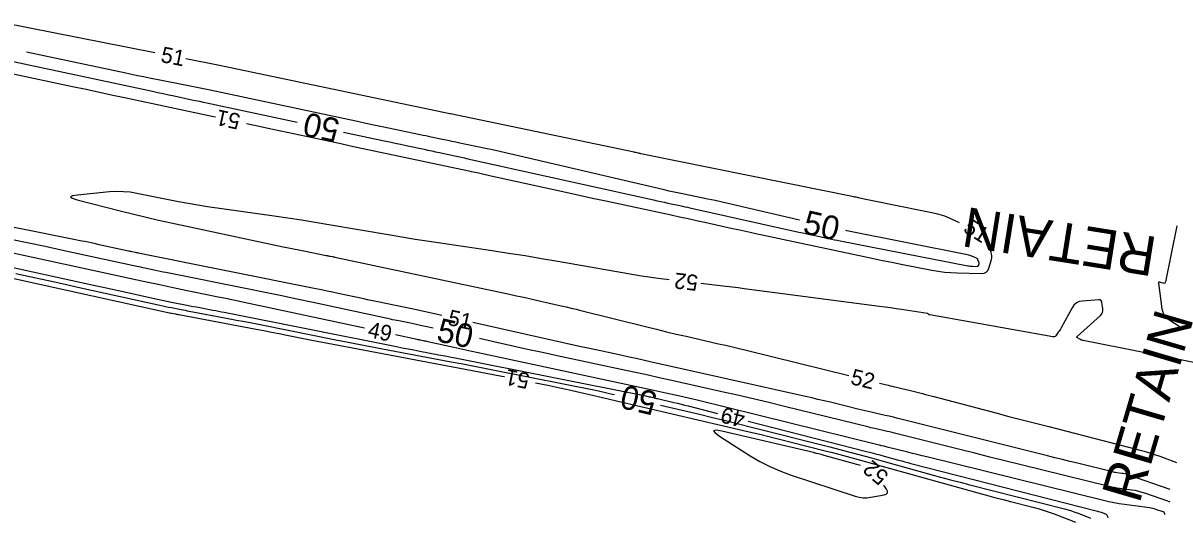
# Model space of a CAD drawing. Extents: x 2384780 to 2405861, y 547869 to 573706.
# Drawn here: x 2394351.1 to 2394496.1, y 555020.3 to 555082.6 of the extents above; entities that cross this region are included whole.
import ezdxf

# ---------------------------------------------------------------- set-up
doc = ezdxf.new("R2010")
doc.units = 0
for name, color, linetype in [('Breaklines', 7, 'Continuous'), ('Old_Level_60', 7, 'Continuous'), ('Old_Level_61', 7, 'Continuous')]:
    doc.layers.add(name, color=color, linetype=linetype)

msp = doc.modelspace()

# ---------------------------------------------------------------- linework, layer by layer
at = {"layer": 'Old_Level_60'}
for points in [[(2394367.78325, 555078.82025), (2394348.5975, 555082.59325)], [(2394469.49, 555057.3465), (2394467.9075, 555058.058), (2394467.62725, 555058.1745), (2394467.342, 555058.27475), (2394467.0515, 555058.3585), (2394466.75575, 555058.426), (2394465.781, 555058.62), (2394465.572, 555058.6615), (2394465.36325, 555058.7035), (2394465.1545, 555058.7455), (2394464.94575, 555058.78775), (2394458.2905, 555060.1395), (2394458.074, 555060.1845), (2394457.85775, 555060.231), (2394457.642, 555060.27925), (2394457.4265, 555060.329), (2394456.723, 555060.49475), (2394456.57225, 555060.52975), (2394456.42125, 555060.56325), (2394456.26975, 555060.59575), (2394456.118, 555060.627), (2394429.198, 555066.06075), (2394429.11275, 555066.07825), (2394429.028, 555066.09625), (2394428.94325, 555066.11525), (2394428.8585, 555066.13475), (2394428.58225, 555066.19925), (2394428.523, 555066.213), (2394428.46375, 555066.22625), (2394428.4045, 555066.23925), (2394428.345, 555066.25175), (2394405.13425, 555071.107), (2394405.127, 555071.1085), (2394405.11975, 555071.11), (2394405.11275, 555071.1115), (2394405.1055, 555071.113), (2394405.082, 555071.118), (2394405.077, 555071.119), (2394405.072, 555071.12025), (2394405.067, 555071.12125), (2394405.062, 555071.12225), (2394375.755, 555077.2525), (2394375.7535, 555077.25275), (2394375.75175, 555077.253), (2394375.75025, 555077.2535), (2394375.7485, 555077.25375), (2394375.74325, 555077.255), (2394375.742, 555077.25525), (2394375.741, 555077.2555), (2394375.73975, 555077.2555), (2394375.73875, 555077.25575), (2394371.70825, 555078.0485)], [(2394349.51875, 555076.2535), (2394357.40775, 555074.56825), (2394359.09825, 555074.20725), (2394360.78875, 555073.8465), (2394362.47925, 555073.48625), (2394364.17, 555073.126), (2394375.221, 555070.77275), (2394375.448, 555070.7245)], [(2394379.36025, 555069.8905), (2394380.3755, 555069.674), (2394382.09375, 555069.307), (2394387.706, 555068.10825), (2394388.9085, 555067.8515), (2394390.11125, 555067.59475), (2394391.314, 555067.3385), (2394392.51675, 555067.08225), (2394407.4925, 555063.89325), (2394407.75175, 555063.838), (2394408.011, 555063.78275), (2394408.27025, 555063.7275), (2394408.5295, 555063.67225), (2394409.37625, 555063.49125), (2394409.55775, 555063.45225), (2394409.739, 555063.413), (2394409.92025, 555063.37325), (2394410.1015, 555063.33325), (2394418.0145, 555061.57525), (2394419.71025, 555061.20025), (2394421.407, 555060.8285), (2394423.1045, 555060.4605), (2394424.80275, 555060.09575), (2394433.04175, 555058.33525), (2394434.107, 555058.1065), (2394435.172, 555057.8755), (2394436.23625, 555057.64225), (2394437.30025, 555057.407), (2394440.77475, 555056.63425), (2394441.51925, 555056.4695), (2394442.2645, 555056.30625), (2394443.00975, 555056.1445), (2394443.7555, 555055.9845), (2394457.42175, 555053.06475), (2394458.58975, 555052.818), (2394459.75875, 555052.5765), (2394460.92875, 555052.34025), (2394462.1, 555052.109), (2394465.97875, 555051.353), (2394466.77525, 555051.215), (2394467.5755, 555051.11075), (2394468.3795, 555051.04), (2394469.187, 555051.00325), (2394472.263, 555050.92775), (2394472.58275, 555050.962), (2394472.84025, 555051.0825), (2394473.036, 555051.289), (2394473.1695, 555051.58125), (2394473.50475, 555052.677), (2394473.55625, 555052.911), (2394473.567, 555053.1435), (2394473.5375, 555053.37425), (2394473.46725, 555053.60325), (2394472.80625, 555055.269), (2394472.79875, 555055.28375)], [(2394432.8055, 555050.1255), (2394431.728, 555050.251), (2394431.11825, 555050.32625), (2394430.50975, 555050.41025), (2394429.90275, 555050.503), (2394429.29675, 555050.60425), (2394418.7365, 555052.446), (2394416.6605, 555052.80125), (2394414.58225, 555053.143), (2394412.502, 555053.47175), (2394410.4195, 555053.787), (2394403.6135, 555054.795), (2394402.1555, 555055.015), (2394400.699, 555055.243), (2394399.24375, 555055.479), (2394397.78975, 555055.723), (2394389.7635, 555057.09275), (2394388.0425, 555057.38025), (2394386.31975, 555057.65575), (2394384.59525, 555057.919), (2394382.86875, 555058.1705), (2394374.465, 555059.36475), (2394373.22825, 555059.55025), (2394371.99475, 555059.755), (2394370.7645, 555059.97875), (2394369.5375, 555060.22175), (2394365.53525, 555061.0465), (2394364.67575, 555061.1905), (2394363.81275, 555061.2695), (2394362.9465, 555061.28325), (2394362.0765, 555061.23175), (2394358.03175, 555060.84125), (2394357.37875, 555060.74125), (2394357.1535, 555060.608), (2394357.35575, 555060.44175), (2394357.9855, 555060.2425)], [(2394357.9855, 555060.2425), (2394363.57925, 555058.812), (2394365.1415, 555058.42075), (2394366.70725, 555058.045), (2394368.2765, 555057.685), (2394369.8495, 555057.3405), (2394384.02, 555054.31075), (2394384.66925, 555054.17325), (2394385.319, 555054.03825), (2394385.9695, 555053.906), (2394386.62025, 555053.7765), (2394389.43925, 555053.221), (2394389.549, 555053.1995), (2394389.65875, 555053.17775), (2394389.7685, 555053.156), (2394389.87825, 555053.1345), (2394390.237, 555053.06375), (2394390.31375, 555053.0485), (2394390.3905, 555053.033), (2394390.46725, 555053.017), (2394390.544, 555053.001), (2394412.615, 555048.31425), (2394413.51425, 555048.1215), (2394414.41275, 555047.92525), (2394415.3105, 555047.72575), (2394416.2075, 555047.5225), (2394419.13625, 555046.8535), (2394419.7635, 555046.70875), (2394420.39, 555046.5605), (2394421.01575, 555046.40925), (2394421.64075, 555046.25475), (2394429.94925, 555044.1795), (2394431.19425, 555043.872), (2394432.44075, 555043.57075), (2394433.68875, 555043.276), (2394434.9385, 555042.98775), (2394439.023, 555042.0565), (2394439.898, 555041.855), (2394440.77175, 555041.64975), (2394441.64475, 555041.4405), (2394442.517, 555041.2275), (2394455.474, 555038.03175)], [(2394404.07475, 555045.61175), (2394400.47575, 555046.4175), (2394399.85625, 555046.55425), (2394399.236, 555046.68775), (2394398.615, 555046.81775), (2394397.99325, 555046.94425), (2394395.961, 555047.352), (2394395.5255, 555047.44), (2394395.0905, 555047.5295), (2394394.65575, 555047.6205), (2394394.2215, 555047.713), (2394390.95175, 555048.415), (2394390.25075, 555048.56425), (2394389.54925, 555048.711), (2394388.8475, 555048.8555), (2394388.145, 555048.99775), (2394365.902, 555053.461), (2394365.75925, 555053.49), (2394365.61675, 555053.51925), (2394365.47425, 555053.549), (2394365.33175, 555053.57925), (2394364.86675, 555053.67875), (2394364.767, 555053.70025), (2394364.66725, 555053.7215), (2394364.56775, 555053.74325), (2394364.46825, 555053.76475), (2394360.75975, 555054.571), (2394359.96475, 555054.74225), (2394359.16925, 555054.91025), (2394358.37275, 555055.07525), (2394357.576, 555055.23675), (2394336.5825, 555059.451)], [(2394496.96, 555056.954), (2394495.52525, 555049.88675), (2394495.48425, 555049.772), (2394495.41675, 555049.70225), (2394495.323, 555049.67775), (2394495.203, 555049.69825), (2394494.7675, 555049.83875), (2394494.68775, 555049.85275), (2394494.6345, 555049.83525), (2394494.608, 555049.786), (2394494.60825, 555049.70475), (2394495.06225, 555046.45175), (2394495.1605, 555046.0465), (2394495.335, 555045.69025), (2394495.586, 555045.383), (2394495.9135, 555045.12475), (2394497.38175, 555044.186)], [(2394341.00175, 555053.63075), (2394360.2675, 555049.41875), (2394361.24425, 555049.20475), (2394362.22075, 555048.9905), (2394363.19725, 555048.77575), (2394364.17375, 555048.56025), (2394367.56075, 555047.81225), (2394368.14575, 555047.68475), (2394368.73125, 555047.56025), (2394369.3175, 555047.43875), (2394369.90425, 555047.3205), (2394371.82225, 555046.93875), (2394372.2335, 555046.8575), (2394372.64475, 555046.77725), (2394373.05625, 555046.69825), (2394373.468, 555046.62025), (2394375.13225, 555046.3075), (2394375.48875, 555046.24), (2394375.845, 555046.1715), (2394376.20125, 555046.102), (2394376.557, 555046.03175), (2394398.33, 555041.6925), (2394399.065, 555041.547), (2394399.8005, 555041.4035), (2394400.53625, 555041.262), (2394401.2725, 555041.1225), (2394403.678, 555040.66975), (2394404.1935, 555040.572), (2394404.7085, 555040.47275), (2394405.22325, 555040.372), (2394405.73775, 555040.27), (2394429.82175, 555035.4555), (2394429.97, 555035.42525), (2394430.11825, 555035.39375), (2394430.266, 555035.361), (2394430.4135, 555035.32725), (2394430.895, 555035.21475), (2394430.99825, 555035.19075), (2394431.10125, 555035.1665), (2394431.2045, 555035.1425), (2394431.30775, 555035.1185), (2394433.394, 555034.63125), (2394433.84075, 555034.52575), (2394434.287, 555034.418), (2394434.73275, 555034.308), (2394435.178, 555034.1955), (2394438.89175, 555033.249)], [(2394394.29625, 555044.01), (2394379.6525, 555047.1535), (2394378.69125, 555047.35825), (2394377.72925, 555047.5595), (2394376.7665, 555047.75775), (2394375.80325, 555047.95275), (2394372.49075, 555048.6175), (2394371.89875, 555048.73725), (2394371.307, 555048.859), (2394370.716, 555048.9825), (2394370.12525, 555049.10775), (2394368.19575, 555049.5205), (2394367.7825, 555049.60925), (2394367.36925, 555049.698), (2394366.956, 555049.7875), (2394366.54275, 555049.877), (2394346.51375, 555054.23225)], [(2394347.259, 555050.90225), (2394369.286, 555046.0375), (2394369.4375, 555046.0045), (2394369.589, 555045.9725), (2394369.7405, 555045.941), (2394369.8925, 555045.91025), (2394370.3885, 555045.8115), (2394370.495, 555045.7905), (2394370.6015, 555045.76975), (2394370.70775, 555045.7495), (2394370.8145, 555045.72925), (2394380.5875, 555043.89225), (2394381.557, 555043.70875), (2394382.526, 555043.5225), (2394383.4945, 555043.3335), (2394384.4625, 555043.142), (2394387.62375, 555042.512), (2394388.30125, 555042.378), (2394388.97925, 555042.24575), (2394389.6575, 555042.11525), (2394390.33625, 555041.9865), (2394409.43325, 555038.39225), (2394410.53775, 555038.18275), (2394411.6415, 555037.97025), (2394411.99025, 555037.902)], [(2394506.939, 555038.126), (2394485.10025, 555042.4635), (2394484.99375, 555042.489), (2394484.89, 555042.52225), (2394484.78925, 555042.5635), (2394484.69125, 555042.6125), (2394484.376, 555042.78575), (2394484.324, 555042.82475), (2394484.303, 555042.8675), (2394484.31325, 555042.914), (2394484.35475, 555042.964), (2394487.286, 555045.637), (2394487.4445, 555045.8165), (2394487.5475, 555046.016), (2394487.59575, 555046.2355), (2394487.5885, 555046.47475), (2394487.47475, 555047.28925), (2394487.4315, 555047.44025), (2394487.35025, 555047.54425), (2394487.2315, 555047.601), (2394487.0745, 555047.61075), (2394485.01025, 555047.44775), (2394484.59675, 555047.3685), (2394484.241, 555047.2005), (2394483.94275, 555046.94375), (2394483.702, 555046.59825), (2394482.3195, 555044.05325), (2394482.23775, 555043.909), (2394482.151, 555043.76825), (2394482.059, 555043.63075), (2394481.962, 555043.4965), (2394481.637, 555043.06325), (2394481.56175, 555042.98475), (2394481.4755, 555042.93425), (2394481.37775, 555042.91225), (2394481.26925, 555042.9185), (2394465.709, 555045.695), (2394465.676, 555045.703), (2394465.645, 555045.7155), (2394465.616, 555045.732), (2394465.58925, 555045.75275), (2394465.50475, 555045.82775), (2394465.486, 555045.84225), (2394465.4655, 555045.8535), (2394465.444, 555045.862), (2394465.42075, 555045.867), (2394462.16275, 555046.36375), (2394461.4645, 555046.4685), (2394460.7655, 555046.5695), (2394460.066, 555046.66675), (2394459.36625, 555046.76025), (2394442.27975, 555049.0005), (2394441.5155, 555049.0995), (2394440.75075, 555049.1955), (2394439.98575, 555049.28875), (2394439.2205, 555049.37925), (2394436.77875, 555049.66325)], [(2394496.10875, 555023.64875), (2394490.737, 555025.488), (2394490.54975, 555025.547), (2394490.3605, 555025.59675), (2394490.169, 555025.63725), (2394489.97525, 555025.6685), (2394489.3385, 555025.755), (2394489.2025, 555025.77525), (2394489.06725, 555025.79925), (2394488.9325, 555025.82675), (2394488.7985, 555025.858), (2394484.3765, 555026.94775), (2394483.429, 555027.18175), (2394482.48175, 555027.41675), (2394481.53475, 555027.6525), (2394480.58775, 555027.88925), (2394462.21725, 555032.49075), (2394461.682, 555032.623), (2394461.146, 555032.752), (2394460.609, 555032.8775), (2394460.0715, 555032.99975), (2394458.31375, 555033.39325), (2394457.93725, 555033.47875), (2394457.56125, 555033.566), (2394457.18575, 555033.6555), (2394456.81075, 555033.74675), (2394453.1595, 555034.64675), (2394452.3765, 555034.8375), (2394451.5925, 555035.024), (2394450.80775, 555035.20625), (2394450.02175, 555035.38425), (2394430.3885, 555039.77825), (2394429.5025, 555039.9755), (2394428.61625, 555040.1705), (2394427.7295, 555040.36375), (2394426.84225, 555040.555), (2394423.94325, 555041.176), (2394423.32225, 555041.31), (2394422.7015, 555041.445), (2394422.081, 555041.58175), (2394421.461, 555041.71975), (2394407.978, 555044.738)], [(2394495.40875, 555020.47975), (2394495.41775, 555020.56625), (2394495.39025, 555020.66525), (2394495.322, 555020.74225), (2394495.2135, 555020.7975), (2394494.29275, 555021.11275), (2394494.0945, 555021.17525), (2394493.89375, 555021.228), (2394493.6905, 555021.271), (2394493.485, 555021.304), (2394490.34175, 555021.731), (2394489.66975, 555021.8315), (2394489.00125, 555021.94975), (2394488.336, 555022.08575), (2394487.67425, 555022.2395), (2394465.34325, 555027.74325), (2394464.741, 555027.892), (2394464.13875, 555028.04125), (2394463.53675, 555028.19125), (2394462.935, 555028.34175), (2394460.32775, 555028.99475), (2394460.227, 555029.0195), (2394460.12625, 555029.04375), (2394460.02525, 555029.0675), (2394459.92425, 555029.0905), (2394459.5935, 555029.1645), (2394459.52275, 555029.1805), (2394459.452, 555029.197), (2394459.3815, 555029.21375), (2394459.311, 555029.231), (2394436.311, 555034.8995), (2394435.7725, 555035.0305), (2394435.23325, 555035.15875), (2394434.6935, 555035.28425), (2394434.153, 555035.40675), (2394432.38625, 555035.802), (2394432.00775, 555035.8865), (2394431.62875, 555035.96975), (2394431.24975, 555036.0525), (2394430.8705, 555036.134), (2394408.63225, 555040.899), (2394407.8685, 555041.0635), (2394407.10525, 555041.23), (2394406.34225, 555041.398), (2394405.57975, 555041.56775), (2394402.29025, 555042.304), (2394402.156, 555042.33375), (2394402.0215, 555042.36275), (2394401.887, 555042.39075), (2394401.75225, 555042.41825), (2394401.31225, 555042.5065), (2394401.21775, 555042.5255), (2394401.1235, 555042.545), (2394401.0295, 555042.56475), (2394400.93525, 555042.58475), (2394398.20725, 555043.1705)], [(2394415.91375, 555037.1225), (2394417.448, 555036.81575), (2394418.219, 555036.6585), (2394418.9885, 555036.495), (2394419.75675, 555036.32525), (2394420.52375, 555036.1495), (2394423.8345, 555035.37625), (2394424.544, 555035.21075), (2394425.2535, 555035.045), (2394425.963, 555034.87925), (2394426.6725, 555034.71375), (2394442.9105, 555030.92175), (2394444.23575, 555030.60875), (2394445.55925, 555030.289), (2394446.88125, 555029.96275), (2394448.20175, 555029.62975), (2394452.512, 555028.531), (2394453.43525, 555028.293), (2394454.35675, 555028.05025), (2394455.27725, 555027.8025), (2394456.19625, 555027.55), (2394472.252, 555023.09075), (2394473.1655, 555022.83975), (2394474.08, 555022.59325), (2394474.996, 555022.35175), (2394475.913, 555022.115), (2394478.91125, 555021.349), (2394479.5505, 555021.1755), (2394480.18425, 555020.98325), (2394480.81175, 555020.77275), (2394481.43325, 555020.54325), (2394484.1285, 555019.50375)], [(2394459.3575, 555037.07375), (2394460.45575, 555036.803), (2394460.718, 555036.739), (2394460.98025, 555036.67625), (2394461.243, 555036.6145), (2394461.506, 555036.55425), (2394462.3655, 555036.35875), (2394462.5495, 555036.31625), (2394462.73325, 555036.2725), (2394462.91675, 555036.2275), (2394463.09975, 555036.1815), (2394464.79525, 555035.74775), (2394465.1585, 555035.6545), (2394465.5215, 555035.5605), (2394465.88425, 555035.466), (2394466.247, 555035.3705), (2394474.0515, 555033.3115), (2394475.72425, 555032.87175), (2394477.39775, 555032.43525), (2394479.07225, 555032.00175), (2394480.74725, 555031.57125), (2394492.141, 555028.654), (2394492.8075, 555028.4735), (2394493.468, 555028.275), (2394494.123, 555028.0585), (2394494.772, 555027.8235), (2394496.88325, 555027.027)], [(2394442.768, 555032.261), (2394457.73125, 555028.44675), (2394458.29025, 555028.3025), (2394458.8485, 555028.1555), (2394459.40575, 555028.0055), (2394459.9625, 555027.8525), (2394461.7795, 555027.348), (2394462.169, 555027.24075), (2394462.55925, 555027.13575), (2394462.94975, 555027.03275), (2394463.341, 555026.9315), (2394486.74425, 555020.95225), (2394486.90025, 555020.91), (2394487.05475, 555020.863), (2394487.20775, 555020.81175), (2394487.35925, 555020.75575), (2394487.91625, 555020.541), (2394487.98475, 555020.50725), (2394488.04325, 555020.4625), (2394488.0915, 555020.40725), (2394488.1295, 555020.341), (2394488.23775, 555020.107)], [(2394456.98425, 555026.65675), (2394452.387, 555027.93375), (2394452.2505, 555027.97125), (2394452.11375, 555028.008), (2394451.977, 555028.044), (2394451.84, 555028.07925), (2394451.39175, 555028.1935), (2394451.29575, 555028.21775), (2394451.1995, 555028.2415), (2394451.10325, 555028.26475), (2394451.00675, 555028.2875), (2394439.4235, 555030.9925), (2394438.6875, 555031.12225), (2394438.39925, 555031.06325), (2394438.55825, 555030.81575), (2394439.16525, 555030.3795)], [(2394439.16525, 555030.3795), (2394443.0415, 555027.90325), (2394444.247, 555027.1845), (2394445.48975, 555026.5445), (2394446.77, 555025.98325), (2394448.08775, 555025.5005), (2394456.30225, 555022.7765), (2394456.7925, 555022.64675), (2394457.28725, 555022.5815), (2394457.786, 555022.58075), (2394458.28925, 555022.64425), (2394459.94, 555022.95725), (2394460.22475, 555023.05325), (2394460.371, 555023.20775), (2394460.379, 555023.42), (2394460.2485, 555023.69075), (2394459.9165, 555024.18975)]]:
    msp.add_lwpolyline(points, dxfattribs=at)
at = {"layer": 'Old_Level_61'}
for points in [[(2394344.1135, 555078.946), (2394367.49425, 555073.95125), (2394368.17875, 555073.80525), (2394368.863, 555073.65925), (2394369.5475, 555073.51325), (2394370.232, 555073.3675), (2394372.46775, 555072.89125), (2394372.94675, 555072.78925), (2394373.426, 555072.68725), (2394373.905, 555072.585), (2394374.384, 555072.4825), (2394385.76175, 555070.05225)], [(2394449.2735, 555057.66225), (2394441.30925, 555059.538), (2394440.4025, 555059.74775), (2394439.494, 555059.95025), (2394438.58375, 555060.1455), (2394437.67225, 555060.33325), (2394434.6915, 555060.935), (2394434.05325, 555061.06625), (2394433.41625, 555061.2025), (2394432.78, 555061.3435), (2394432.145, 555061.48975), (2394413.18225, 555065.9265), (2394412.279, 555066.135), (2394411.3745, 555066.33825), (2394410.469, 555066.536), (2394409.56225, 555066.7285), (2394406.31725, 555067.40725), (2394405.82275, 555067.511), (2394405.32825, 555067.615), (2394404.83375, 555067.7195), (2394404.33925, 555067.8245), (2394402.72425, 555068.16775), (2394402.37825, 555068.24125), (2394402.03225, 555068.31425), (2394401.686, 555068.38725), (2394401.33975, 555068.45975), (2394396.51625, 555069.46875), (2394395.48275, 555069.68525), (2394394.4495, 555069.90275), (2394393.4165, 555070.121), (2394392.3835, 555070.34025), (2394374.79375, 555074.08025), (2394373.737, 555074.303), (2394372.6795, 555074.5215), (2394371.62125, 555074.73575), (2394370.562, 555074.94625), (2394367.10075, 555075.627), (2394366.3595, 555075.77425), (2394365.6185, 555075.92425), (2394364.87825, 555076.07725), (2394364.13875, 555076.23325), (2394351.563, 555078.908)], [(2394391.62925, 555068.79875), (2394396.77425, 555067.69975), (2394397.46875, 555067.5515), (2394398.163, 555067.40325), (2394398.8575, 555067.25525), (2394399.55175, 555067.10725), (2394401.82025, 555066.62425), (2394402.30625, 555066.52075), (2394402.79225, 555066.417), (2394403.2785, 555066.3135), (2394403.7645, 555066.2095), (2394405.69675, 555065.79675), (2394406.11075, 555065.708), (2394406.5245, 555065.61825), (2394406.93825, 555065.52775), (2394407.35175, 555065.43625), (2394430.806, 555060.22525), (2394431.26375, 555060.124), (2394431.722, 555060.0235), (2394432.18025, 555059.92425), (2394432.6385, 555059.82575), (2394434.13675, 555059.50575), (2394434.4575, 555059.43675), (2394434.77825, 555059.36725), (2394435.099, 555059.297), (2394435.4195, 555059.226), (2394449.16475, 555056.16925), (2394449.68375, 555056.0545), (2394450.20275, 555055.94075), (2394450.72225, 555055.828), (2394451.24175, 555055.7165), (2394452.93975, 555055.35375), (2394453.30375, 555055.27675), (2394453.668, 555055.2015), (2394454.0325, 555055.128), (2394454.3975, 555055.056), (2394470.516, 555051.91375), (2394470.667, 555051.8875), (2394470.81875, 555051.86775), (2394470.97125, 555051.8545), (2394471.1245, 555051.8475), (2394471.70775, 555051.83325), (2394471.76825, 555051.83975), (2394471.81725, 555051.8625), (2394471.85425, 555051.90175), (2394471.8795, 555051.957), (2394471.94325, 555052.16475), (2394471.953, 555052.20925), (2394471.955, 555052.25325), (2394471.94925, 555052.297), (2394471.936, 555052.3405), (2394471.81075, 555052.65625), (2394471.779, 555052.71925), (2394471.73725, 555052.77275), (2394471.68575, 555052.81675), (2394471.62425, 555052.8515), (2394471.03075, 555053.11825), (2394470.9025, 555053.1715), (2394470.77175, 555053.2175), (2394470.6385, 555053.256), (2394470.503, 555053.287), (2394455.22425, 555056.32525), (2394455.12625, 555056.34475)], [(2394402.97175, 555044.005), (2394401.383, 555044.36075), (2394401.006, 555044.444), (2394400.62875, 555044.52525), (2394400.251, 555044.60425), (2394399.87275, 555044.68125), (2394398.6365, 555044.92925), (2394398.37175, 555044.98275), (2394398.107, 555045.03725), (2394397.84275, 555045.09275), (2394397.5785, 555045.149), (2394387.82175, 555047.24325), (2394385.7305, 555047.6885), (2394383.6375, 555048.12675), (2394381.54325, 555048.558), (2394379.44725, 555048.98225), (2394369.19625, 555051.03925), (2394368.829, 555051.1135), (2394368.462, 555051.189), (2394368.095, 555051.26575), (2394367.7285, 555051.3435), (2394366.53125, 555051.59975), (2394366.27475, 555051.65475), (2394366.01825, 555051.70975), (2394365.76175, 555051.76525), (2394365.5055, 555051.821), (2394355.95975, 555053.8965), (2394353.9135, 555054.33725), (2394351.8655, 555054.76975), (2394349.81575, 555055.194)], [(2394350.21525, 555050.9375), (2394352.17575, 555050.50825), (2394354.136, 555050.078), (2394356.09625, 555049.64675), (2394358.056, 555049.2145), (2394368.4235, 555046.925), (2394368.7915, 555046.84475), (2394369.16, 555046.76625), (2394369.529, 555046.68975), (2394369.89825, 555046.61525), (2394371.1055, 555046.37525), (2394371.36425, 555046.324), (2394371.623, 555046.2735), (2394371.882, 555046.22375), (2394372.14125, 555046.17475), (2394377.07275, 555045.24775), (2394378.12925, 555045.04775), (2394379.185, 555044.84475), (2394380.2405, 555044.639), (2394381.29525, 555044.43025), (2394390.461, 555042.60375), (2394392.4255, 555042.215), (2394394.39125, 555041.83125), (2394396.35775, 555041.453), (2394398.3255, 555041.08), (2394405.22075, 555039.78225), (2394406.698, 555039.502), (2394408.17425, 555039.21775), (2394409.64975, 555038.92925), (2394411.1245, 555038.6365), (2394423.4605, 555036.1705), (2394424.00725, 555036.059), (2394424.553, 555035.943), (2394425.09775, 555035.82275), (2394425.64175, 555035.698), (2394425.86925, 555035.64475)], [(2394496.10325, 555022.02175), (2394495.8005, 555022.1755), (2394493.02, 555023.1275), (2394492.57325, 555023.2685), (2394492.121, 555023.38725), (2394491.66375, 555023.48375), (2394491.20125, 555023.558), (2394489.6815, 555023.7645), (2394489.3565, 555023.813), (2394489.0335, 555023.87025), (2394488.71175, 555023.936), (2394488.392, 555024.01025), (2394477.11525, 555026.7895), (2394475.21275, 555027.2595), (2394473.31075, 555027.731), (2394471.40925, 555028.2045), (2394469.508, 555028.67975), (2394461.2725, 555030.74275), (2394460.9545, 555030.82125), (2394460.636, 555030.898), (2394460.31725, 555030.9725), (2394459.99775, 555031.045), (2394458.9535, 555031.279), (2394458.73, 555031.3295), (2394458.50675, 555031.3815), (2394458.28375, 555031.4345), (2394458.06075, 555031.48875), (2394447.382, 555034.12075), (2394445.397, 555034.60425), (2394443.4095, 555035.077), (2394441.41975, 555035.53925), (2394439.42725, 555035.99075), (2394432.91425, 555037.4485), (2394431.5185, 555037.75925), (2394430.12175, 555038.06675), (2394428.7245, 555038.371), (2394427.32625, 555038.67225), (2394418.62975, 555040.53575), (2394416.76675, 555040.93725), (2394414.9045, 555041.34275), (2394413.04325, 555041.75275), (2394411.183, 555042.167), (2394408.827, 555042.6945)], [(2394431.71225, 555034.2805), (2394436.62925, 555033.13225), (2394438.27625, 555032.74325), (2394439.92125, 555032.34575), (2394441.5645, 555031.94025), (2394443.2055, 555031.52625), (2394453.07075, 555029.0115), (2394454.8365, 555028.5565), (2394456.59975, 555028.092), (2394458.3605, 555027.61825), (2394460.11875, 555027.135), (2394465.858, 555025.541), (2394467.08875, 555025.2025), (2394468.32125, 555024.8705), (2394469.55525, 555024.545), (2394470.79125, 555024.22575), (2394482.7525, 555021.16975), (2394483.18775, 555021.05175), (2394483.61875, 555020.921), (2394484.04575, 555020.77775), (2394484.46875, 555020.62175), (2394486.02225, 555020.02225)]]:
    msp.add_lwpolyline(points, dxfattribs=at)

# ---------------------------------------------------------------- texts
at = {"layer": 'Breaklines'}
for rotation, p in [(170.9548167, (2394494.61425, 555055.48775)), (73.6409611, (2394492.2025, 555021.74175))]:
    msp.add_text('RETAIN', height=5, rotation=rotation, dxfattribs=at).set_placement(p)
at = {"layer": 'Old_Level_60'}
for s, rotation, p in [('51', 348.8745222, (2394368.44025, 555077.672)), ('51', 167.9671389, (2394378.7215, 555071.0495)), ('51', 328.0620917, (2394469.823, 555056.2775)), ('52', 173.3627389, (2394436.5265, 555050.69925)), ('51', 347.382225, (2394404.7015, 555044.44675)), ('49', 347.8844083, (2394394.59475, 555042.923)), ('51', 168.7643972, (2394415.25925, 555038.2745)), ('52', 346.1447472, (2394455.594, 555036.97225)), ('49', 165.6995778, (2394442.51125, 555033.35825)), ('52', 139.9241472, (2394460.66275, 555025.54325))]:
    msp.add_text(s, height=2, rotation=rotation, dxfattribs=at).set_placement(p)
at = {"layer": 'Old_Level_61'}
for rotation, p in [(167.9417611, (2394391.31875, 555070.399)), (347.3134833, (2394449.55975, 555056.02975)), (347.382225, (2394403.26675, 555042.402)), (166.8559278, (2394431.432, 555035.88625))]:
    msp.add_text('50', height=3, rotation=rotation, dxfattribs=at).set_placement(p)

doc.saveas('drawing.dxf')
